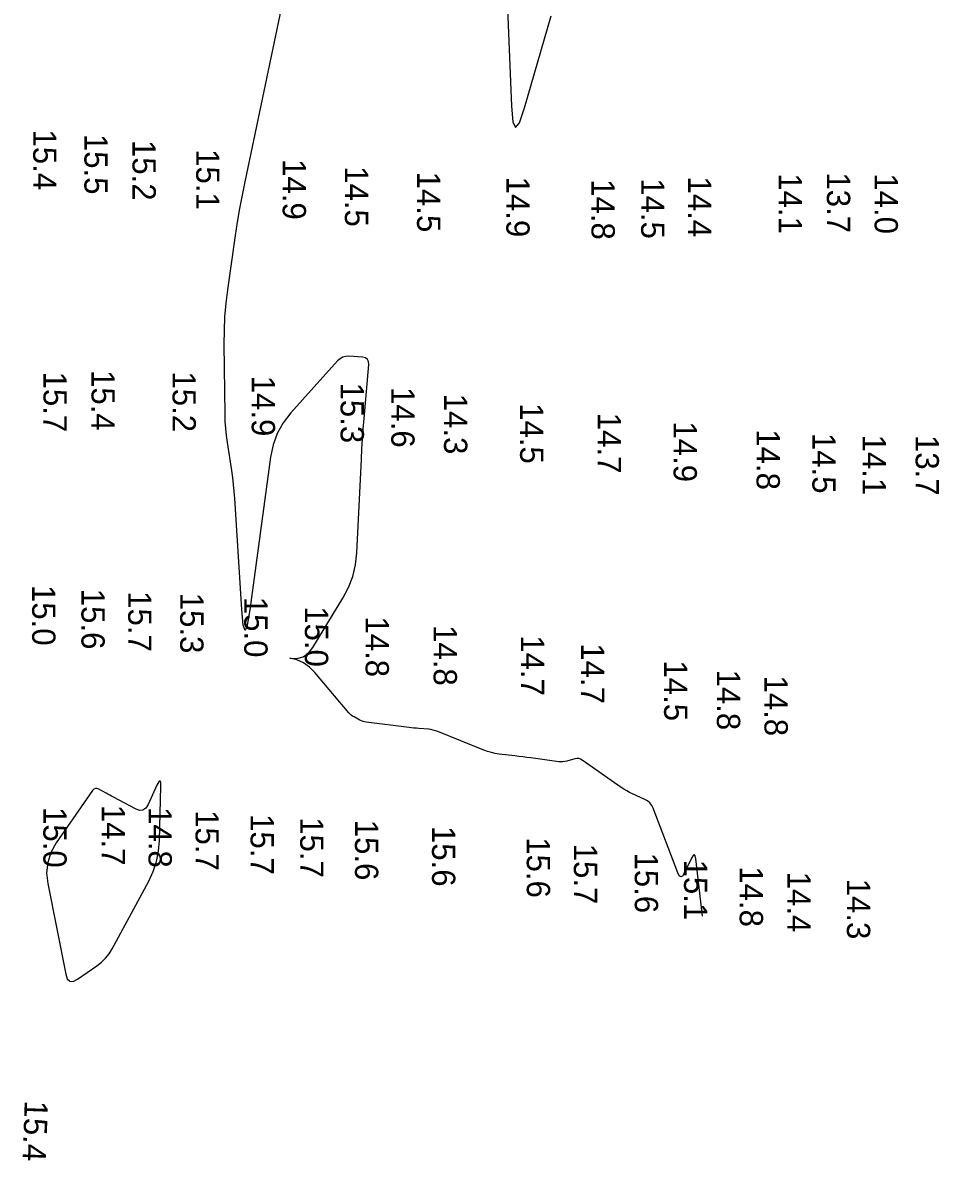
# Model space of a CAD drawing. Extents: x 988130 to 1132882, y 654656 to 841453.
# Drawn here: x 1052668.1 to 1052864.8, y 749890.5 to 750134.6 of the extents above; entities that cross this region are included whole.
import ezdxf

# ---------------------------------------------------------------- set-up
doc = ezdxf.new("R2010")
doc.units = 0
doc.layers.add('V-TOPO-MAJR', color=7, linetype='Continuous')
doc.layers.add('V-TOPO-SOUN', color=7, linetype='Continuous')

msp = doc.modelspace()

# ---------------------------------------------------------------- linework, layer by layer
at = {"layer": 'V-TOPO-MAJR'}
for points in [[(1052814.02, 749942.83), (1052812.6, 749955.13), (1052812.46, 749955.8), (1052812.25, 749956.05), (1052811.98, 749955.88), (1052811.63, 749955.29), (1052810.09, 749952.05), (1052809.72, 749951.45), (1052809.36, 749951.26), (1052809.02, 749951.48), (1052808.69, 749952.11), (1052803.42, 749965.98), (1052803.12, 749966.6), (1052802.71, 749967.13), (1052802.21, 749967.56), (1052801.61, 749967.9), (1052799.01, 749969.08), (1052798.36, 749969.38), (1052797.74, 749969.72), (1052797.13, 749970.09), (1052796.53, 749970.48), (1052788.22, 749976.32), (1052787.85, 749976.52), (1052787.46, 749976.64), (1052787.06, 749976.66), (1052786.64, 749976.58), (1052784.93, 749976.1), (1052784.5, 749976), (1052784.07, 749975.95), (1052783.63, 749975.94), (1052783.19, 749975.97), (1052777.15, 749976.78), (1052776.31, 749976.9), (1052775.46, 749977), (1052774.61, 749977.11), (1052773.77, 749977.21), (1052770.38, 749977.61), (1052769.54, 749977.74), (1052768.71, 749977.93), (1052767.9, 749978.16), (1052767.1, 749978.46), (1052757.19, 749982.47), (1052756.7, 749982.64), (1052756.21, 749982.78), (1052755.7, 749982.88), (1052755.19, 749982.94), (1052753.13, 749983.1), (1052752.61, 749983.15), (1052752.09, 749983.2), (1052751.58, 749983.26), (1052751.06, 749983.32), (1052741.86, 749984.49), (1052741.5, 749984.55), (1052741.16, 749984.64), (1052740.83, 749984.76), (1052740.5, 749984.92), (1052739.23, 749985.58), (1052738.92, 749985.76), (1052738.64, 749985.97), (1052738.37, 749986.21), (1052738.13, 749986.47), (1052730.81, 749995.16), (1052729.68, 749996.3), (1052728.41, 749997.18), (1052726.99, 749997.81), (1052725.44, 749998.19), (1052726.97, 749998.14), (1052728.3, 749998.51), (1052729.45, 749999.29), (1052730.4, 750000.49), (1052736.85, 750011.09), (1052738.05, 750013.38), (1052738.95, 750015.75), (1052739.54, 750018.23), (1052739.82, 750020.79), (1052740.8, 750040.91), (1052740.92, 750043.09), (1052741.05, 750045.26), (1052741.21, 750047.44), (1052741.39, 750049.61), (1052742.38, 750061.2), (1052742.34, 750061.84), (1052742.11, 750062.31), (1052741.68, 750062.62), (1052741.05, 750062.76), (1052738.15, 750062.98), (1052737.45, 750062.96), (1052736.81, 750062.79), (1052736.24, 750062.47), (1052735.72, 750062.01), (1052725.7, 750050.85), (1052724.05, 750048.73), (1052722.77, 750046.44), (1052721.86, 750043.97), (1052721.31, 750041.34), (1052716.88, 750008.59), (1052716.32, 750005.26), (1052715.84, 750004.16), (1052715.44, 750005.29), (1052715.12, 750008.65), (1052713.62, 750032.48), (1052713.51, 750033.99), (1052713.37, 750035.49), (1052713.19, 750036.99), (1052712.98, 750038.48), (1052712.06, 750044.46), (1052711.86, 750045.96), (1052711.71, 750047.46), (1052711.61, 750048.96), (1052711.57, 750050.47), (1052711.39, 750065.58), (1052711.41, 750068.51), (1052711.54, 750071.44), (1052711.79, 750074.35), (1052712.15, 750077.26), (1052713.81, 750088.88), (1052714.25, 750091.78), (1052714.73, 750094.67), (1052715.27, 750097.56), (1052715.85, 750100.43), (1052725.89, 750148.3)], [(1052772.06, 750139.34), (1052772.99, 750116.63), (1052773.31, 750113.26), (1052773.89, 750112.07), (1052774.73, 750113.08), (1052775.84, 750116.29), (1052781.51, 750136.03)]]:
    msp.add_lwpolyline(points, dxfattribs=at)
msp.add_lwpolyline([(1052696.85, 749954.56), (1052697.3, 749956.78), (1052697.49, 749959.06), (1052697.79, 749970.75), (1052697.76, 749971.59), (1052697.61, 749971.91), (1052697.33, 749971.69), (1052696.93, 749970.94), (1052695.03, 749966.77), (1052694.53, 749966), (1052693.92, 749965.59), (1052693.18, 749965.54), (1052692.32, 749965.85), (1052687.6, 749968.39), (1052687.2, 749968.6), (1052686.81, 749968.82), (1052686.41, 749969.03), (1052686.02, 749969.24), (1052684.44, 749970.09), (1052684.06, 749970.23), (1052683.72, 749970.22), (1052683.41, 749970.07), (1052683.14, 749969.78), (1052675.33, 749958.56), (1052674.18, 749956.52), (1052673.49, 749954.39), (1052673.26, 749952.15), (1052673.5, 749949.82), (1052677.36, 749930.36), (1052677.7, 749929.37), (1052678.24, 749928.87), (1052678.98, 749928.85), (1052679.92, 749929.32), (1052684.07, 749932.18), (1052685.05, 749932.94), (1052685.92, 749933.8), (1052686.68, 749934.76), (1052687.34, 749935.82), (1052695.17, 749950.34), (1052696.14, 749952.42)], close=True, dxfattribs=at)

# ---------------------------------------------------------------- texts
at = {"layer": 'V-TOPO-SOUN'}
for s, rotation, p in [('15.4 ', 270, (1052670.38, 750111.65)), ('15.5 ', 270, (1052681.37, 750110.71)), ('15.2 ', 270, (1052691.69, 750109.4)), ('15.1 ', 270, (1052705.36, 750107.43)), ('14.9 ', 270, (1052723.92, 750105.29)), ('14.5 ', 270, (1052737.27, 750103.78)), ('14.5 ', 270, (1052752.76, 750102.6)), ('14.9 ', 270, (1052771.91, 750101.53)), ('14.8 ', 270, (1052790.19, 750100.99)), ('14.5 ', 270, (1052800.85, 750101.19)), ('14.4 ', 270, (1052810.92, 750101.57)), ('14.1 ', 270, (1052830.35, 750102.26)), ('13.7 ', 270, (1052840.71, 750102.44)), ('14.0 ', 270, (1052850.94, 750102.24)), ('15.7 ', 270, (1052672.59, 750059.7)), ('15.4 ', 270, (1052682.89, 750060.03)), ('15.2 ', 270, (1052700.28, 750059.73)), ('14.9 ', 270, (1052717.27, 750058.81)), ('15.3 ', 270, (1052736.35, 750057.35)), ('14.6 ', 270, (1052747.23, 750056.38)), ('14.3 ', 270, (1052758.54, 750054.95)), ('14.5 ', 270, (1052774.87, 750052.93)), ('14.7 ', 270, (1052791.54, 750050.86)), ('14.9 ', 270, (1052807.8, 750049.01)), ('14.8 ', 270, (1052825.61, 750047.31)), ('14.5 ', 270, (1052837.59, 750046.54)), ('14.1 ', 270, (1052848.37, 750046.17)), ('13.7 ', 270, (1052859.74, 750046.1)), ('15.0 ', 270, (1052670.16, 750013.91)), ('15.6 ', 270, (1052680.73, 750013.09)), ('15.7 ', 270, (1052690.77, 750012.58)), ('15.3 ', 270, (1052701.93, 750012.24)), ('15.0 ', 270, (1052715.68, 750011.37)), ('15.0 ', 270, (1052728.69, 750009.35)), ('14.8 ', 270, (1052741.71, 750007.16)), ('14.8 ', 270, (1052756.31, 750005.3)), ('14.7 ', 270, (1052775.04, 750003.13)), ('14.7 ', 270, (1052787.96, 750001.4)), ('14.5 ', 270, (1052805.77, 749997.72)), ('14.8 ', 270, (1052817.1, 749995.76)), ('14.8 ', 270, (1052827.31, 749994.49)), ('15.0 ', 270, (1052672.56, 749966.25)), ('14.7 ', 270, (1052685.11, 749966.73)), ('14.8 ', 270, (1052695.13, 749966.24)), ('15.7 ', 270, (1052705.22, 749965.59)), ('15.7 ', 270, (1052717.03, 749964.74)), ('15.7 ', 270, (1052727.68, 749964.08)), ('15.6 ', 270, (1052739.44, 749963.53)), ('15.6 ', 270, (1052755.97, 749962.2)), ('15.6 ', 270, (1052776.3, 749959.78)), ('15.7 ', 270, (1052786.41, 749958.39)), ('15.6 ', 270, (1052799.48, 749956.5)), ('15.1 ', 270, (1052810.04, 749954.98)), ('14.8 ', 270, (1052821.99, 749953.54)), ('14.4 ', 270, (1052832.25, 749952.38)), ('14.3 ', 270, (1052845, 749950.88)), ('15.4 ', 268, (1052668.57, 749903.33))]:
    msp.add_text(s, height=5, rotation=rotation, dxfattribs=at).set_placement(p)

doc.saveas('drawing.dxf')
